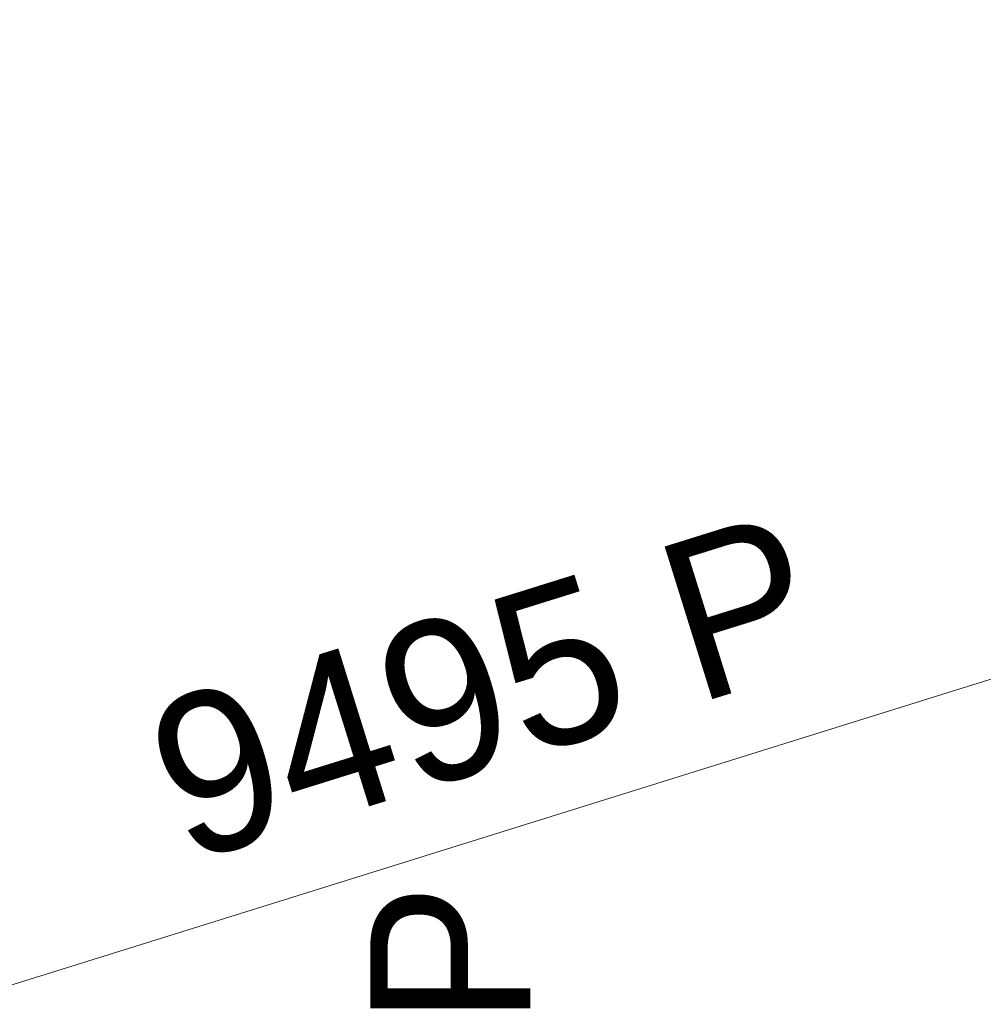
# Model space of a CAD drawing. Header units: millimetres. Extents: x -4395 to 65662, y -65530 to 6847.
# Tile 820 of 1034: x 19493 to 20999, y 2570 to 4109. Entities that reach past the tile are written whole.
import ezdxf

# ---------------------------------------------------------------- set-up
doc = ezdxf.new("R2010")
doc.units = ezdxf.units.MM
doc.layers.add('COTAS_P', color=1, linetype='Continuous', lineweight=0)
doc.dimstyles.new('R19_100', dxfattribs={"dimtxt": 250, "dimasz": 150, "dimexe": 150, "dimexo": 80, "dimgap": 100, "dimtad": 1, "dimtih": 1, "dimtoh": 1, "dimdsep": 46, "dimcen": 0.09, "dimadec": 0, "dimazin": 0, "dimtfac": 1, "dimtdec": 4, "dimtofl": 0, "dimtmove": 0, "dimatfit": 3, "dimfxl": 1, "dimtolj": 1, "dimtzin": 0, "dimarcsym": 0})

# ---------------------------------------------------------------- blocks, each defined once
blk = doc.blocks.new('DIM_R33_4')
at = {"layer": 'COTAS_P'}
for p, q in [((15248.4, 1279.1), (24311.8, 4109.1)), ((24311.8, 4109.1), (24155.2, 4107.3)), ((24311.8, 4109.1), (24182.1, 4021.4)), ((24580.1, 3250), (24311.8, 4109.1)), ((15248.4, 1279.1), (15378.1, 1366.8)), ((15248.4, 1279.1), (15405, 1280.8)), ((15516.6, 420), (15248.4, 1279.1))]:
    blk.add_line(p, q, dxfattribs=at)
blk.add_text('9495 P', height=250, rotation=17.3406, dxfattribs=at).set_placement((19750.3, 2789.5))
blk = doc.blocks.new('DIM_R33_19')
at = {"layer": 'COTAS_P'}
for p, q in [((19990.5, 2470.3), (20390.5, 2470.3)), ((20390.5, 2470.3), (20345.5, 2320.3)), ((20390.5, 0), (20390.5, 2470.3)), ((20390.5, 2470.3), (20435.5, 2320.3)), ((20390.5, 0), (20345.5, 150)), ((20390.5, 0), (20435.5, 150)), ((19990.5, 0), (20390.5, 0))]:
    blk.add_line(p, q, dxfattribs=at)
blk.add_text('2470.28 P', height=250, rotation=90, dxfattribs=at).set_placement((20290.5, 1235.1))

msp = doc.modelspace()

# ---------------------------------------------------------------- dimensions: what is measured, and where the dimension line sits
at = {"layer": 'COTAS_P'}
for p1, p2, distance, picture, middle in [((15516.618, 420), (24580.067, 3250), 900, 'DIM_R33_4', (19780.096, 2694.095)), ((19990.491, 0), (19990.491, 2470.278), -400, 'DIM_R33_19', (20390.491, 1235.139))]:
    dim = msp.add_aligned_dim(p1=p1, p2=p2, distance=distance, text='<> P', dimstyle='R19_100', dxfattribs=at)
    dim.commit()
    dim.dimension.update_dxf_attribs({"geometry": picture, "text_midpoint": middle})

doc.saveas('drawing.dxf')
